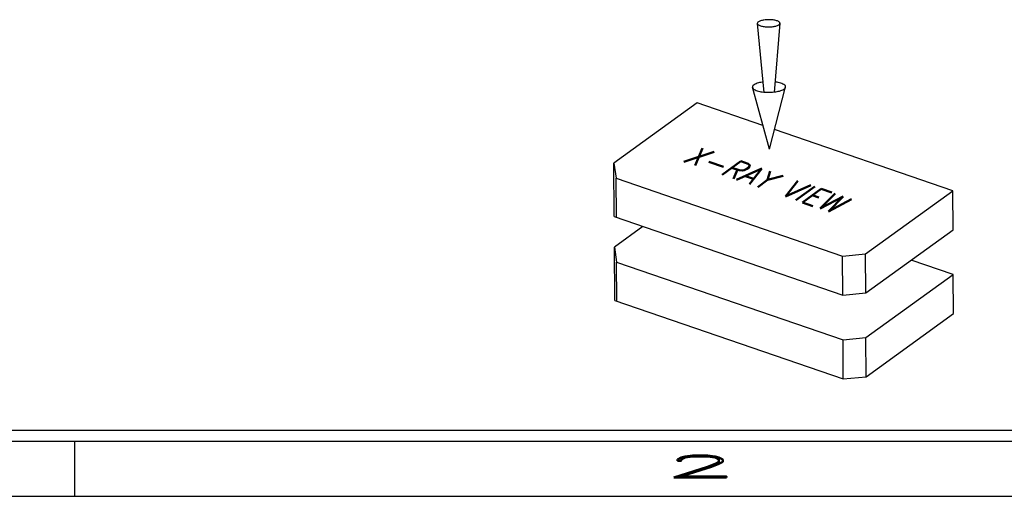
# Model space of a CAD drawing. Header units: inches. Extents: x 220 to 877, y 4 to 174.
# Tile 483 of 656: x 531.16 to 535.64, y 37.75 to 39.92. Entities that reach past the tile are written whole.
import ezdxf

# ---------------------------------------------------------------- set-up
doc = ezdxf.new("R2010")
doc.units = ezdxf.units.IN
doc.header["$LTSCALE"] = 0.5
doc.header["$MEASUREMENT"] = 0
for name, color, linetype in [('BORDER', 7, 'Continuous'), ('DSS-M-S', 53, 'Continuous'), ('DST-M-S', 53, 'Continuous'), ('SID-M-D', 42, 'Continuous'), ('SID-M-S', 105, 'Continuous')]:
    doc.layers.add(name, color=color, linetype=linetype)
doc.styles.add('R', font='ROMAND.SHX')
doc.styles.add('S', font='romans.shx')

# ---------------------------------------------------------------- blocks, each defined once
blk = doc.blocks.new('*U9')
at = {"layer": 'SID-M-S'}
for p, q in [((-34.00000000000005, -0.2500000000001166), (-1.13242748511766e-14, -0.2499999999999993)), ((-34.00000000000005, -0.3000000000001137), (-1.13242748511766e-14, -0.3)), ((-10.99999999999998, -0.3000000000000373), (-10.99999999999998, -0.5500000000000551)), ((-34.00000000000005, -0.550000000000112), (2.886579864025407e-15, -0.55))]:
    blk.add_line(p, q, dxfattribs=at)
at = {"layer": 'SID-M-D', "style": 'R', "width": 4}
blk.add_text('2', height=0.09999999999, dxfattribs=at).set_placement((-8.327455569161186, -0.4642842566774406))
blk = doc.blocks.new('DMBLK003')
at = {"layer": 'DSS-M-S', "color": 7}
for p, q in [((-2.257677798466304, 3.372395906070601), (-2.197527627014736, 2.743365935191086)), ((-2.052454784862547, 3.373592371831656), (-2.105266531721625, 2.743903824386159)), ((-2.148400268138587, 2.229608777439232), (-2.302836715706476, 2.792818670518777)), ((-2.148400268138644, 2.229608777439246), (-2.000541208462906, 2.794581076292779)), ((-2.803260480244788, 2.648749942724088), (-3.561599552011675, 2.100536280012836)), ((-2.207174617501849, 2.443951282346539), (-2.803260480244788, 2.648749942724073)), ((-0.4799575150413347, 1.850527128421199), (-2.101781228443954, 2.407741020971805)), ((-3.558772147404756, 1.615567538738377), (-3.561599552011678, 2.100536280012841)), ((-3.561599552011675, 2.100536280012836), (-3.541300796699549, 1.963918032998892)), ((-3.541300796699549, 1.963918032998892), (-1.482980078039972, 1.256735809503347)), ((-3.539230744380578, 1.608853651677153), (-3.541300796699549, 1.963918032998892)), ((-1.274181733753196, 1.276371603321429), (-0.4799575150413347, 1.850527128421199)), ((-0.4778874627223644, 1.495462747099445), (-0.4799575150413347, 1.850527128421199)), ((-3.558772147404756, 1.615567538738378), (-1.480910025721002, 0.9016714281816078)), ((-3.297832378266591, 1.525915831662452), (-3.557156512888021, 1.338446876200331)), ((-1.272111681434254, 0.9213072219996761), (-0.4778874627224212, 1.495462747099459)), ((-3.554329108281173, 0.8534781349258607), (-3.557156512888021, 1.338446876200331)), ((-3.557156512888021, 1.338446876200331), (-3.536857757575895, 1.20182862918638)), ((-1.482980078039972, 1.256735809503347), (-1.274181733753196, 1.276371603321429)), ((-1.48091002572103, 0.9016714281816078), (-1.482980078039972, 1.256735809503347)), ((-1.272111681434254, 0.9213072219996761), (-1.274181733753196, 1.276371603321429)), ((-3.536857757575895, 1.20182862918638), (-1.478537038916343, 0.4946464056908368)), ((-3.534787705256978, 0.8467642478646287), (-3.536857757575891, 1.201828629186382)), ((-0.4755144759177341, 1.088437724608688), (-0.8587735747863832, 1.220114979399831)), ((-1.269738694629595, 0.5142821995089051), (-0.4755144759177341, 1.088437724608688)), ((-0.4734444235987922, 0.7333733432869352), (-0.4755144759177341, 1.088437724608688)), ((-1.48091002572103, 0.9016714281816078), (-1.272111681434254, 0.9213072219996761)), ((-3.554329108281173, 0.8534781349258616), (-1.476466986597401, 0.1395820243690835)), ((-1.267668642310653, 0.1592178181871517), (-0.4734444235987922, 0.7333733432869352)), ((-1.478537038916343, 0.4946464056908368), (-1.269738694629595, 0.5142821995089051)), ((-1.476466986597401, 0.1395820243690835), (-1.478537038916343, 0.4946464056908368)), ((-1.267668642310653, 0.1592178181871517), (-1.269738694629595, 0.5142821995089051)), ((-1.476466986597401, 0.1395820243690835), (-1.267668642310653, 0.1592178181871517))]:
    blk.add_line(p, q, dxfattribs=at)
blk.add_lwpolyline([(-2.257677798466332, 3.372395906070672, 0.233276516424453), (-2.252722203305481, 3.362498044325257, 0.08686546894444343), (-2.227461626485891, 3.349508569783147, 0.04420464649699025), (-2.196912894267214, 3.342891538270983, 0.03270883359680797), (-2.154782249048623, 3.340379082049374, 0.03270883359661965), (-2.112683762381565, 3.343382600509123, 0.04420464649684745), (-2.082214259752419, 3.350355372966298, 0.08686546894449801), (-2.057106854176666, 3.363638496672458, 0.2332765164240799), (-2.052267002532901, 3.37359346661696, 0.2332765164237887), (-2.057222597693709, 3.383491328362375, 0.0868654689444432), (-2.082483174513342, 3.396480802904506, 0.04420464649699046), (-2.113031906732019, 3.403097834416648, 0.03270883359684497), (-2.15516255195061, 3.405610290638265, 0.03270883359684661), (-2.19726103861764, 3.402606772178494, 0.04420464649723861), (-2.227730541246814, 3.395633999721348, 0.08686546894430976), (-2.252837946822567, 3.382350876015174, 0.2332765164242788)], format="xyb", close=True, dxfattribs=at)
for points in [[(-2.206598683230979, 2.838227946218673, 0.003885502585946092), (-2.213923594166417, 2.837278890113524, 0.04420464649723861), (-2.258764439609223, 2.827017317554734, 0.08686546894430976), (-2.295714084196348, 2.807469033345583, 0.2332765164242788), (-2.302836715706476, 2.79281867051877, 0.233276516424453)], [(-2.302836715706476, 2.79281867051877, 0.233276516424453), (-2.295543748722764, 2.778252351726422, 0.08686546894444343), (-2.258368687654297, 2.759136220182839, 0.04420464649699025), (-2.213411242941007, 2.749398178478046, 0.03270883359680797), (-2.151409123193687, 2.745700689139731, 0.03270883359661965), (-2.089454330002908, 2.750120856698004, 0.04420464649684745), (-2.044613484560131, 2.760382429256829, 0.08686546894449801), (-2.00766383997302, 2.77993071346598, 0.2332765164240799), (-2.000541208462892, 2.794581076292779, 0.2332765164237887), (-2.00783417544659, 2.809147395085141, 0.0868654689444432), (-2.045009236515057, 2.828263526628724, 0.04420464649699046), (-2.089966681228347, 2.838001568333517, 0.003885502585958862), (-2.097302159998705, 2.838865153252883, 0.03270883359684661)]]:
    blk.add_lwpolyline(points, format="xyb", dxfattribs=at)
at = {"layer": 'BORDER', "color": 2, "extrusion": (-0.005048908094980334, 0.8660106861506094, 0.4999999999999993), "style": 'S', "width": 0.7}
blk.add_text('X-RAY VIEW', height=0.3, rotation=145.0000000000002, dxfattribs=at).set_placement((2.935829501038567, -0.2807326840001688, 2.307999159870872))

msp = doc.modelspace()

# ---------------------------------------------------------------- block references
at = {"layer": 'DST-M-S', "xscale": 0.5, "yscale": 0.5, "zscale": 0.5}
msp.add_blockref('DMBLK003', (535.6437287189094, 38.21589865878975), dxfattribs=at)
at = {"layer": 'SID-M-D'}
msp.add_blockref('*U9', (542.4107340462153, 38.30166505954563), dxfattribs=at)

doc.saveas('drawing.dxf')
